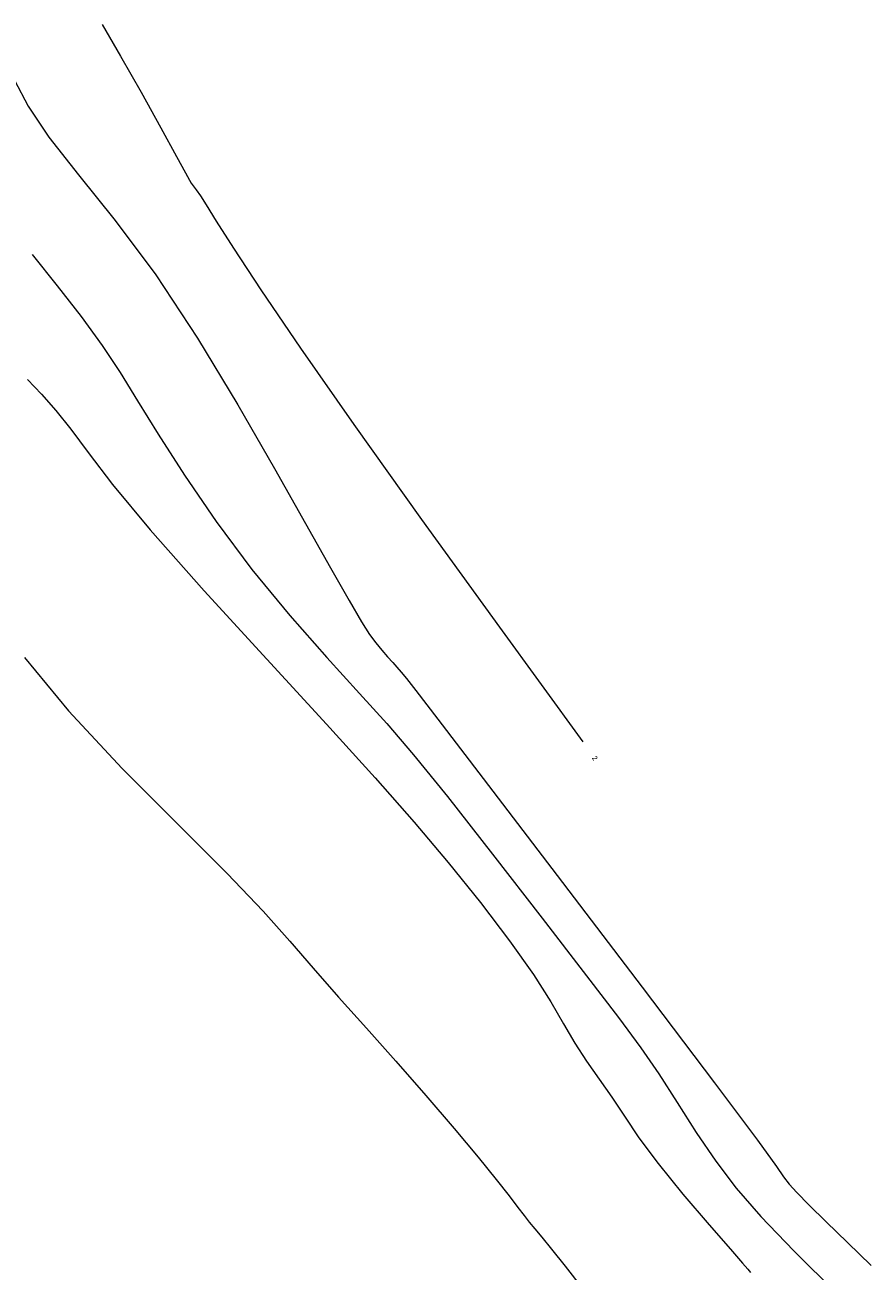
# Model space of a CAD drawing. Extents: x 65182 to 66926, y 402417 to 404251.
# Tile 308 of 309: x 66046 to 66247, y 403234 to 403529. Entities that reach past the tile are written whole.
import ezdxf
from ezdxf.enums import TextEntityAlignment as Align

# ---------------------------------------------------------------- set-up
doc = ezdxf.new("R2010")
doc.units = 0
doc.header["$LTSCALE"] = 50
doc.header["$MEASUREMENT"] = 0
doc.layers.add('DIEPTELIJNEN_01NOV2011', color=63, linetype='CONTINUOUS', lineweight=0)
doc.styles.add('TMODELF', font='tmodelf')

msp = doc.modelspace()

# ---------------------------------------------------------------- linework, layer by layer
at = {"layer": 'DIEPTELIJNEN_01NOV2011', "linetype": 'Continuous', "flags": 128}
for points in [[(66064.36, 403529.36), (66068.75, 403521.86), (66073.58, 403513.32), (66078.27, 403504.85), (66081.98, 403498.08), (66084.1, 403494.18), (66085.04, 403492.46), (66085.48, 403491.77), (66085.98, 403491.13), (66086.68, 403490.2), (66087.65, 403488.79), (66089.02, 403486.6), (66091.4, 403482.78), (66095.51, 403476.36), (66102.01, 403466.48), (66111.37, 403452.66), (66124.01, 403434.55), (66140.06, 403412.09), (66158.58, 403386.52), (66178.32, 403359.4)], [(66043.58, 403516.14), (66046.87, 403509.98), (66051.75, 403502.65), (66058.77, 403493.72), (66067.47, 403482.93), (66077.1, 403470.02), (66086.97, 403455.05), (66096.51, 403439.25), (66105.19, 403424.18), (66112.58, 403411.16), (66118.51, 403400.64), (66122.93, 403392.85), (66125.86, 403387.83), (66127.77, 403384.81), (66129.2, 403382.84), (66130.62, 403381.13), (66132, 403379.56), (66133.23, 403378.22), (66134.24, 403377.09), (66135.25, 403375.92), (66136.51, 403374.36), (66138.68, 403371.58), (66143.89, 403364.78), (66154.68, 403350.67), (66172.22, 403327.69), (66192.34, 403301.26), (66209.53, 403278.58), (66219.66, 403265.01), (66224.17, 403258.79), (66225.88, 403256.34), (66227.21, 403254.61), (66229.03, 403252.57), (66231.84, 403249.71), (66235.95, 403245.66), (66241.04, 403240.73), (66246.61, 403235.34)], [(66047.8, 403474.88), (66053.75, 403467.42), (66059.38, 403460.17), (66064.38, 403453.33), (66068.62, 403446.93), (66072.75, 403440.22), (66077.62, 403432.3), (66083.88, 403422.55), (66091.4, 403411.56), (66099.85, 403400.22), (66108.82, 403389.33), (66117.6, 403379.41), (66125.4, 403370.88), (66131.83, 403363.75), (66138.2, 403356.3), (66146.2, 403346.4), (66156.89, 403332.78), (66168.64, 403317.61), (66179.15, 403303.97), (66186.72, 403294.07), (66192.03, 403286.92), (66196.32, 403280.69), (66200.65, 403273.95), (66205.16, 403266.86), (66209.79, 403260), (66214.64, 403253.64), (66220.5, 403246.94), (66228.34, 403238.8), (66238.6, 403228.61)], [(66046.7, 403445.27), (66050, 403441.74), (66053.39, 403437.9), (66056.95, 403433.45), (66061.02, 403427.94), (66066.8, 403420.38), (66075.73, 403409.63), (66088.58, 403395.17), (66103.4, 403378.96), (66117.57, 403363.55), (66129.07, 403350.86), (66138.33, 403340.35), (66146.39, 403330.79), (66154.02, 403321.32), (66160.95, 403312.26), (66166.63, 403304.27), (66170.73, 403297.8), (66173.74, 403292.55), (66176.37, 403288), (66179.18, 403283.7), (66182.16, 403279.47), (66185.16, 403275.18), (66188.14, 403270.68), (66191.59, 403265.57), (66196.12, 403259.46), (66202.03, 403252.21), (66208.21, 403244.97), (66213.27, 403239.17), (66216.17, 403235.85), (66217.36, 403234.47), (66217.69, 403234.07), (66218.04, 403233.67)], [(66045.96, 403379.35), (66056.42, 403366.7), (66069.09, 403353.1), (66082.35, 403339.78), (66094.03, 403328.17), (66102.56, 403319.23), (66108.84, 403312.17), (66114.39, 403305.74), (66120.41, 403298.91), (66127.01, 403291.54), (66133.98, 403283.71), (66141.08, 403275.59), (66147.78, 403267.78), (66153.49, 403260.97), (66157.78, 403255.7), (66160.82, 403251.82), (66162.91, 403249.07), (66164.39, 403247.12), (66165.6, 403245.57), (66166.89, 403244), (66168.57, 403242), (66170.9, 403239.19), (66174.07, 403235.19), (66178.18, 403229.84)]]:
    msp.add_lwpolyline(points, dxfattribs=at)

# ---------------------------------------------------------------- texts
at = {"layer": 'DIEPTELIJNEN_01NOV2011', "linetype": 'Continuous', "style": 'TMODELF'}
msp.add_text('2', height=1.25, rotation=306.0762, dxfattribs=at).set_placement((66181.15, 403355.52), align=Align.MIDDLE_CENTER)

doc.saveas('drawing.dxf')
